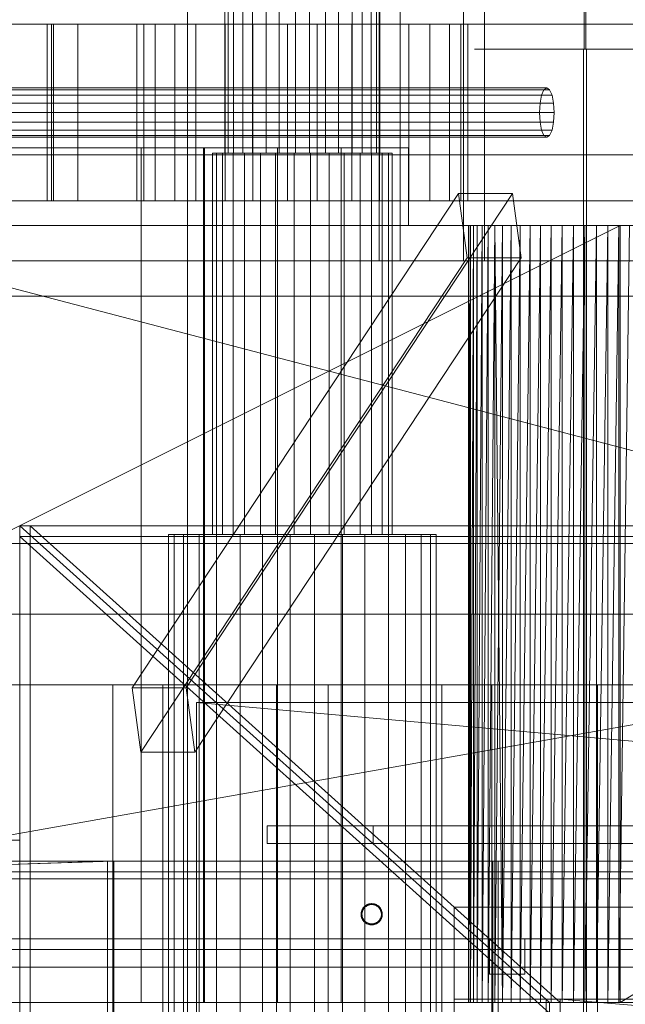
# Model space of a CAD drawing. Header units: millimetres. Extents: x -2233 to 65662, y -50530 to 6847.
# Tile 481 of 656: x 24500 to 24671, y -17791 to -17512. Entities that reach past the tile are written whole.
import ezdxf

# ---------------------------------------------------------------- set-up
doc = ezdxf.new("R2010")
doc.units = ezdxf.units.MM
for name, color, linetype, lineweight in [('COTAS_P', 1, 'Continuous', 0), ('superior_briquetadora', 7, 'Continuous', 0), ('superior_C02', 7, 'Continuous', 0), ('superior_C02-briq', 7, 'Continuous', 0), ('superior_C05', 7, 'Continuous', 0)]:
    doc.layers.add(name, color=color, linetype=linetype, lineweight=lineweight)
doc.dimstyles.new('R19_100', dxfattribs={"dimtxt": 250, "dimasz": 150, "dimexe": 150, "dimexo": 80, "dimgap": 100, "dimtad": 1, "dimtih": 1, "dimtoh": 1, "dimdsep": 46, "dimcen": 0.09, "dimadec": 0, "dimazin": 0, "dimtfac": 1, "dimtdec": 4, "dimtofl": 0, "dimtmove": 0, "dimatfit": 3, "dimfxl": 1, "dimtolj": 1, "dimtzin": 0, "dimarcsym": 0})

# ---------------------------------------------------------------- blocks, each defined once
blk = doc.blocks.new('DIM_R32_27')
at = {"layer": 'COTAS_P'}
for p, q in [((24250.07, -17080), (24400.07, -17035)), ((26750.07, -17080), (26600.07, -17035)), ((24250.07, -17980), (24250.07, -17080)), ((24250.07, -17080), (26750.07, -17080)), ((24250.07, -17080), (24400.07, -17125)), ((26750.07, -17080), (26600.07, -17125)), ((26750.07, -17980), (26750.07, -17080))]:
    blk.add_line(p, q, dxfattribs=at)
blk.add_text('2500 P', height=250, dxfattribs=at).set_placement((25500.07, -16980))

msp = doc.modelspace()

# ---------------------------------------------------------------- linework, layer by layer
at = {"layer": 'superior_briquetadora'}
for p, q in [((24547.567, -17250), (24547.567, -17800)), ((24659.839, -17280), (24659.839, -17520)), ((24660.296, -17280), (24660.296, -17520)), ((24634.795, -17520), (24628.781, -17520)), ((24628.781, -17520), (24628.964, -17520)), ((24628.964, -17520), (24635.307, -17520)), ((24645.815, -17520), (24634.795, -17520)), ((24635.307, -17520), (24646.554, -17520)), ((24646.01, -17520), (24642.664, -17520)), ((24642.664, -17520), (24642.766, -17520)), ((24642.766, -17520), (24646.294, -17520)), ((24659.657, -17520), (24645.815, -17520)), ((24652.14, -17520), (24646.01, -17520)), ((24646.294, -17520), (24652.55, -17520)), ((24646.554, -17520), (24660.478, -17520)), ((24659.839, -17520), (24652.14, -17520)), ((24652.55, -17520), (24660.296, -17520)), ((24673.581, -17520), (24659.657, -17520)), ((24659.657, -17520), (24659.657, -17800)), ((24667.584, -17520), (24659.839, -17520)), ((24660.296, -17520), (24667.995, -17520)), ((24660.478, -17520), (24674.32, -17520)), ((24660.478, -17520), (24660.478, -17800)), ((24673.841, -17520), (24667.584, -17520)), ((24667.995, -17520), (24674.125, -17520)), ((24488.358, -17548), (24506.804, -17548)), ((24511.536, -17548), (24495.533, -17548)), ((24506.804, -17548), (24524.423, -17548)), ((24525.446, -17548), (24511.536, -17548)), ((24524.423, -17548), (24540.958, -17548)), ((24536.79, -17548), (24525.446, -17548)), ((24534.406, -17790), (24534.406, -17548)), ((24535.297, -17548), (24534.406, -17548)), ((24537.794, -17548), (24535.297, -17548)), ((24545.18, -17548), (24536.79, -17548)), ((24541.403, -17548), (24537.794, -17548)), ((24540.958, -17548), (24556.167, -17548)), ((24545.408, -17548), (24541.403, -17548)), ((24550.331, -17548), (24545.18, -17548)), ((24549.017, -17548), (24545.408, -17548)), ((24551.514, -17548), (24549.017, -17548)), ((24552.067, -17548), (24550.331, -17548)), ((24552.406, -17548), (24551.514, -17548)), ((24552.067, -17548), (24552.067, -17790)), ((24552.406, -17790), (24552.406, -17548)), ((24556.167, -17548), (24569.829, -17548)), ((24569.829, -17548), (24581.745, -17548)), ((24573.067, -17790), (24573.067, -17548)), ((24573.959, -17548), (24573.067, -17548)), ((24576.456, -17548), (24573.959, -17548)), ((24580.065, -17548), (24576.456, -17548)), ((24584.07, -17548), (24580.065, -17548)), ((24581.745, -17548), (24591.74, -17548)), ((24587.679, -17548), (24584.07, -17548)), ((24590.176, -17548), (24587.679, -17548)), ((24591.067, -17548), (24590.176, -17548)), ((24591.067, -17790), (24591.067, -17548)), ((24591.74, -17548), (24599.67, -17548)), ((24599.67, -17548), (24605.418, -17548)), ((24605.418, -17548), (24608.901, -17548)), ((24608.901, -17548), (24610.067, -17548)), ((24610.067, -17548), (24610.067, -17570)), ((23750.067, -17570), (25950.067, -17570)), ((23870.067, -17570), (25830.067, -17570)), ((24670.067, -17570), (24230.067, -17570)), ((25470.067, -17570), (24230.067, -17790)), ((25470.067, -17570), (24230.067, -17570)), ((24230.067, -17790), (24670.067, -17570)), ((25470.067, -17570), (24243.401, -17570)), ((25746.067, -17570), (24243.401, -17570)), ((24350.067, -17570), (24670.067, -17570)), ((24350.067, -17570), (24634.558, -17570)), ((24350.067, -17570), (24632.629, -17570)), ((24350.067, -17570), (24630.964, -17570)), ((24350.067, -17570), (24629.579, -17570)), ((24628.488, -17570), (24350.067, -17570)), ((24430.067, -17570), (24628.488, -17570)), ((24430.067, -17570), (24627.702, -17570)), ((24430.067, -17570), (24627.226, -17570)), ((24430.067, -17570), (24627.067, -17570)), ((24430.067, -17570), (24629.579, -17570)), ((24430.067, -17570), (24630.964, -17570)), ((24430.067, -17570), (24632.629, -17570)), ((24430.067, -17570), (24634.558, -17570)), ((24430.067, -17570), (24636.733, -17570)), ((24430.067, -17570), (24639.133, -17570)), ((24430.067, -17570), (24641.734, -17570)), ((24430.067, -17570), (24644.511, -17570)), ((24430.067, -17570), (24647.439, -17570)), ((24430.067, -17570), (24650.488, -17570)), ((24430.067, -17570), (24653.63, -17570)), ((24430.067, -17570), (24656.833, -17570)), ((24430.067, -17570), (24660.067, -17570)), ((24430.067, -17570), (24663.302, -17570)), ((24430.067, -17570), (25270.067, -17570)), ((24430.067, -17570), (25270.067, -17790)), ((24488.358, -17570), (24506.804, -17570)), ((24506.804, -17570), (24524.423, -17570)), ((24524.423, -17570), (24540.958, -17570)), ((24540.958, -17570), (24556.167, -17570)), ((24556.167, -17570), (24569.829, -17570)), ((24569.829, -17570), (24581.745, -17570)), ((24581.745, -17570), (24591.74, -17570)), ((24591.74, -17570), (24599.67, -17570)), ((24599.67, -17570), (24605.418, -17570)), ((24605.418, -17570), (24608.901, -17570)), ((24608.901, -17570), (24610.067, -17570)), ((24627.226, -17570), (24627.067, -17790)), ((24627.067, -17570), (24627.067, -17790)), ((24627.226, -17570), (24627.067, -17570)), ((24627.226, -17570), (24627.226, -17790)), ((24627.702, -17790), (24627.226, -17570)), ((24627.702, -17570), (24627.226, -17570)), ((24627.226, -17790), (24627.702, -17570)), ((24628.488, -17570), (24627.702, -17790)), ((24627.702, -17570), (24627.702, -17790)), ((24628.488, -17570), (24627.702, -17570)), ((24629.579, -17570), (24628.488, -17790)), ((24628.488, -17790), (24628.488, -17570)), ((24629.579, -17570), (24628.488, -17570)), ((24630.964, -17570), (24629.579, -17790)), ((24629.579, -17790), (24629.579, -17570)), ((24630.964, -17570), (24629.579, -17570)), ((24632.629, -17570), (24630.964, -17790)), ((24630.964, -17790), (24630.964, -17570)), ((24632.629, -17570), (24630.964, -17570)), ((24634.558, -17570), (24632.629, -17790)), ((24632.629, -17790), (24632.629, -17570)), ((24634.558, -17570), (24632.629, -17570)), ((24634.558, -17570), (24634.558, -17790)), ((24636.733, -17790), (24634.558, -17570)), ((24636.733, -17570), (24634.558, -17570)), ((24670.067, -17570), (24634.558, -17570)), ((24634.558, -17790), (24636.733, -17570)), ((24639.133, -17570), (24636.733, -17790)), ((24636.733, -17570), (24636.733, -17790)), ((24639.133, -17570), (24636.733, -17570)), ((24670.067, -17570), (24636.733, -17570)), ((24641.734, -17570), (24639.133, -17790)), ((24639.133, -17790), (24639.133, -17570)), ((24641.734, -17570), (24639.133, -17570)), ((24639.133, -17570), (24670.067, -17570)), ((24644.511, -17570), (24641.734, -17790)), ((24641.734, -17790), (24641.734, -17570)), ((24644.511, -17570), (24641.734, -17570)), ((24641.734, -17570), (24670.067, -17570)), ((24647.439, -17570), (24644.511, -17790)), ((24644.511, -17790), (24644.511, -17570)), ((24647.439, -17570), (24644.511, -17570)), ((24644.511, -17570), (24670.067, -17570)), ((24650.488, -17570), (24647.439, -17790)), ((24647.439, -17570), (24647.439, -17790)), ((24650.488, -17570), (24647.439, -17570)), ((24647.439, -17570), (24670.067, -17570)), ((24653.63, -17570), (24650.488, -17790)), ((24650.488, -17570), (24650.488, -17790)), ((24653.63, -17570), (24650.488, -17570)), ((24650.488, -17570), (24670.067, -17570)), ((24656.833, -17570), (24653.63, -17790)), ((24653.63, -17570), (24653.63, -17790)), ((24656.833, -17570), (24653.63, -17570)), ((24653.63, -17570), (24670.067, -17570)), ((24660.067, -17570), (24656.833, -17790)), ((24656.833, -17570), (24656.833, -17790)), ((24660.067, -17570), (24656.833, -17570)), ((24656.833, -17570), (24670.067, -17570)), ((24663.302, -17570), (24660.067, -17790)), ((24660.067, -17570), (24660.067, -17790)), ((24663.302, -17570), (24660.067, -17570)), ((24660.067, -17570), (24670.067, -17570)), ((24666.505, -17570), (24663.302, -17790)), ((24663.302, -17570), (24663.302, -17790)), ((24666.505, -17570), (24663.302, -17570)), ((24663.302, -17570), (24670.067, -17570)), ((25270.067, -17570), (24663.302, -17570)), ((24669.647, -17570), (24666.505, -17790)), ((24666.505, -17570), (24666.505, -17790)), ((24669.647, -17570), (24666.505, -17570)), ((24666.505, -17570), (24670.067, -17570)), ((24666.505, -17570), (25033.63, -17570)), ((25270.067, -17570), (24666.505, -17570)), ((25036.833, -17570), (24666.505, -17570)), ((24672.696, -17570), (24669.647, -17790)), ((24669.647, -17570), (24669.647, -17790)), ((24672.696, -17570), (24669.647, -17570)), ((24669.647, -17570), (24670.067, -17570)), ((24669.647, -17570), (25030.488, -17570)), ((24669.647, -17570), (25033.63, -17570)), ((24670.067, -17570), (24670.067, -17790)), ((24672.696, -17570), (24670.067, -17570)), ((24675.624, -17570), (24670.067, -17570)), ((24678.401, -17570), (24670.067, -17570)), ((24681.002, -17570), (24670.067, -17570)), ((24683.402, -17570), (24670.067, -17570)), ((24685.577, -17570), (24670.067, -17570)), ((24687.506, -17570), (24670.067, -17570)), ((25030.067, -17570), (24670.067, -17570)), ((24670.067, -17790), (25030.067, -17570)), ((23900.067, -17580), (25800.067, -17580)), ((23900.067, -17590), (25800.067, -17590)), ((24650.067, -17790), (24500.067, -17655)), ((24500.067, -17655), (25200.067, -17655)), ((24500.067, -17655), (24500.067, -17658)), ((24500.067, -18305), (24500.067, -17655)), ((24500.067, -17655), (24503.067, -17655)), ((24503.067, -18305), (24503.067, -17655)), ((24503.067, -17655), (24653.067, -17790)), ((24650.067, -17793), (24500.067, -17658)), ((24500.067, -17658), (25200.067, -17658)), ((23900.067, -17660), (25800.067, -17660)), ((25950.067, -17680), (23750.067, -17680)), ((24150.067, -17680), (25950.067, -17680)), ((24150.067, -17680), (25800.067, -17680)), ((24570.067, -17745), (24570.067, -17740)), ((24570.067, -17740), (25130.067, -17740)), ((24570.067, -17740), (24600.067, -17740)), ((24600.067, -17740), (24600.067, -17745)), ((25130.067, -17745), (24570.067, -17745)), ((24600.067, -17745), (24570.067, -17745)), ((24623.067, -17789), (24623.067, -17763)), ((24623.067, -17763), (25077.067, -17763)), ((24633.067, -17782), (24633.067, -17772)), ((24633.067, -17772), (24643.067, -17772)), ((24643.067, -17772), (24643.067, -17782)), ((24643.067, -17782), (24633.067, -17782)), ((25830.067, -17790), (23870.067, -17790)), ((23954.067, -17790), (25456.734, -17790)), ((24230.067, -17790), (24670.067, -17790)), ((24230.067, -17790), (25470.067, -17790)), ((24230.067, -17790), (25456.734, -17790)), ((24350.067, -17790), (24629.579, -17790)), ((24628.488, -17790), (24350.067, -17790)), ((24350.067, -17790), (24670.067, -17790)), ((24634.558, -17790), (24350.067, -17790)), ((24632.629, -17790), (24350.067, -17790)), ((24630.964, -17790), (24350.067, -17790)), ((24430.067, -17790), (24628.488, -17790)), ((24627.702, -17790), (24430.067, -17790)), ((24627.226, -17790), (24430.067, -17790)), ((24627.067, -17790), (24430.067, -17790)), ((24629.579, -17790), (24430.067, -17790)), ((24630.964, -17790), (24430.067, -17790)), ((24632.629, -17790), (24430.067, -17790)), ((24634.558, -17790), (24430.067, -17790)), ((24636.733, -17790), (24430.067, -17790)), ((24639.133, -17790), (24430.067, -17790)), ((24641.734, -17790), (24430.067, -17790)), ((24644.511, -17790), (24430.067, -17790)), ((24647.439, -17790), (24430.067, -17790)), ((24650.488, -17790), (24430.067, -17790)), ((24653.63, -17790), (24430.067, -17790)), ((24656.833, -17790), (24430.067, -17790)), ((24660.067, -17790), (24430.067, -17790)), ((24663.302, -17790), (24430.067, -17790)), ((24430.067, -17790), (25036.833, -17790)), ((25270.067, -17790), (24430.067, -17790)), ((24430.067, -17790), (25033.63, -17790)), ((24511.536, -17790), (24495.533, -17790)), ((24525.446, -17790), (24511.536, -17790)), ((24536.79, -17790), (24525.446, -17790)), ((24535.297, -17790), (24534.406, -17790)), ((24537.794, -17790), (24535.297, -17790)), ((24545.18, -17790), (24536.79, -17790)), ((24541.403, -17790), (24537.794, -17790)), ((24545.408, -17790), (24541.403, -17790)), ((24550.331, -17790), (24545.18, -17790)), ((24549.017, -17790), (24545.408, -17790)), ((24551.514, -17790), (24549.017, -17790)), ((24552.067, -17790), (24550.331, -17790)), ((24552.406, -17790), (24551.514, -17790)), ((24573.959, -17790), (24573.067, -17790)), ((24576.456, -17790), (24573.959, -17790)), ((24580.065, -17790), (24576.456, -17790)), ((24584.07, -17790), (24580.065, -17790)), ((24587.679, -17790), (24584.07, -17790)), ((24590.176, -17790), (24587.679, -17790)), ((24591.067, -17790), (24590.176, -17790)), ((25077.067, -17789), (24623.067, -17789)), ((24623.067, -18171), (24623.067, -17789)), ((24623.067, -17789), (24649.067, -17789)), ((24627.067, -17790), (24627.226, -17790)), ((24627.226, -17790), (24627.702, -17790)), ((24627.702, -17790), (24628.488, -17790)), ((24628.488, -17790), (24629.579, -17790)), ((24629.579, -17790), (24630.964, -17790)), ((24630.964, -17790), (24632.629, -17790)), ((24632.629, -17790), (24634.558, -17790)), ((24634.558, -17790), (24636.733, -17790)), ((24634.558, -17790), (24670.067, -17790)), ((24636.733, -17790), (24639.133, -17790)), ((24636.733, -17790), (24670.067, -17790)), ((24639.133, -17790), (24641.734, -17790)), ((24639.133, -17790), (24670.067, -17790)), ((24641.734, -17790), (24644.511, -17790)), ((24641.734, -17790), (24670.067, -17790)), ((24644.511, -17790), (24647.439, -17790)), ((24644.511, -17790), (24670.067, -17790)), ((24647.439, -17790), (24650.488, -17790)), ((24647.439, -17790), (24670.067, -17790)), ((24649.067, -17789), (24649.067, -18171)), ((25050.067, -17790), (24650.067, -17790)), ((24650.067, -17790), (24650.067, -17793)), ((24650.067, -17790), (24650.067, -18170)), ((24650.067, -17790), (24653.067, -17790)), ((24650.488, -17790), (24653.63, -17790)), ((24650.488, -17790), (24670.067, -17790)), ((25047.067, -17789), (24653.067, -17789)), ((24653.067, -17789), (24735.067, -17796)), ((24653.067, -17793), (24653.067, -17789)), ((24653.067, -17790), (24653.067, -18170)), ((24653.63, -17790), (24656.833, -17790)), ((24653.63, -17790), (24670.067, -17790)), ((24656.833, -17790), (24660.067, -17790)), ((24656.833, -17790), (24670.067, -17790)), ((24660.067, -17790), (24663.302, -17790)), ((24660.067, -17790), (24670.067, -17790)), ((24663.302, -17790), (24666.505, -17790)), ((24663.302, -17790), (24670.067, -17790)), ((24663.302, -17790), (25033.63, -17790)), ((24666.505, -17790), (24669.647, -17790)), ((24666.505, -17790), (24670.067, -17790)), ((25030.488, -17790), (24666.505, -17790)), ((25033.63, -17790), (24666.505, -17790)), ((24669.647, -17790), (24672.696, -17790)), ((24669.647, -17790), (24670.067, -17790)), ((25027.439, -17790), (24669.647, -17790)), ((25030.488, -17790), (24669.647, -17790)), ((24670.067, -17790), (25030.067, -17790)), ((24683.402, -17790), (24670.067, -17790)), ((24670.067, -17790), (24685.577, -17790)), ((24681.002, -17790), (24670.067, -17790)), ((24670.067, -17790), (24687.506, -17790)), ((24678.401, -17790), (24670.067, -17790)), ((24675.624, -17790), (24670.067, -17790)), ((24672.696, -17790), (24670.067, -17790))]:
    msp.add_line(p, q, dxfattribs=at)
at = {"layer": 'superior_C02'}
for p, q in [((24601.837, -17177), (24601.837, -17580)), ((24607.798, -17580), (24607.798, -17177)), ((24625.701, -17580), (24625.701, -17177)), ((24631.662, -17177), (24631.662, -17580)), ((24558.157, -17449.5), (24558.157, -17549.5)), ((24559.067, -17449.5), (24559.067, -17549.5)), ((24560.582, -17449.5), (24560.582, -17549.5)), ((24563.175, -17449.5), (24563.175, -17549.5)), ((24565.973, -17449.5), (24565.973, -17549.5)), ((24569.855, -17449.5), (24569.855, -17549.5)), ((24573.51, -17449.5), (24573.51, -17549.5)), ((24578.089, -17449.5), (24578.089, -17549.5)), ((24582.046, -17449.5), (24582.046, -17549.5)), ((24586.625, -17449.5), (24586.625, -17549.5)), ((24590.28, -17449.5), (24590.28, -17549.5)), ((24594.162, -17449.5), (24594.162, -17549.5)), ((24596.96, -17449.5), (24596.96, -17549.5)), ((24599.553, -17449.5), (24599.553, -17549.5)), ((24601.068, -17549.5), (24601.068, -17449.5)), ((24601.978, -17449.5), (24601.978, -17549.5)), ((24685.954, -17513), (24447.317, -17513)), ((24451.788, -17513), (24690.425, -17513)), ((24679.687, -17513), (24507.868, -17513)), ((24507.868, -17513), (24507.868, -17563)), ((24509.657, -17513), (24507.868, -17513)), ((24680.88, -17513), (24509.061, -17513)), ((24509.061, -17513), (24509.061, -17563)), ((24516.512, -17513), (24509.061, -17513)), ((24509.657, -17563), (24509.657, -17513)), ((24509.657, -17513), (24681.476, -17513)), ((24516.512, -17563), (24516.512, -17513)), ((24516.512, -17513), (24688.331, -17513)), ((24535.204, -17513), (24533.258, -17513)), ((24533.258, -17513), (24538.439, -17513)), ((24533.258, -17513), (24533.258, -17563)), ((24543.979, -17513), (24535.204, -17513)), ((24535.204, -17513), (24535.204, -17563)), ((24538.439, -17513), (24549.957, -17513)), ((24538.439, -17513), (24538.439, -17563)), ((24558.249, -17513), (24543.979, -17513)), ((24543.979, -17513), (24543.979, -17563)), ((24549.957, -17513), (24566.059, -17513)), ((24549.957, -17513), (24549.957, -17563)), ((24575.841, -17513), (24558.249, -17513)), ((24558.249, -17513), (24558.249, -17563)), ((24566.059, -17513), (24584.294, -17513)), ((24566.059, -17513), (24566.059, -17563)), ((24594.076, -17513), (24575.841, -17513)), ((24575.841, -17513), (24575.841, -17563)), ((24584.294, -17513), (24601.886, -17513)), ((24584.294, -17513), (24584.294, -17563)), ((24610.178, -17513), (24594.076, -17513)), ((24594.076, -17513), (24594.076, -17563)), ((24601.886, -17513), (24616.155, -17513)), ((24601.886, -17513), (24601.886, -17563)), ((24621.696, -17513), (24610.178, -17513)), ((24610.178, -17513), (24610.178, -17563)), ((24616.155, -17513), (24624.931, -17513)), ((24616.155, -17513), (24616.155, -17563)), ((24626.877, -17513), (24621.696, -17513)), ((24621.696, -17513), (24621.696, -17563)), ((24624.931, -17513), (24626.877, -17513)), ((24624.931, -17563), (24624.931, -17513)), ((24626.877, -17513), (24626.877, -17563)), ((24649.263, -17531), (24429.716, -17531)), ((24649.263, -17531), (24648.464, -17531.533)), ((24650.061, -17531.533), (24649.263, -17531)), ((24428.241, -17533.05), (24647.787, -17533.05)), ((24428.918, -17531.533), (24648.464, -17531.533)), ((24430.515, -17531.533), (24650.061, -17531.533)), ((24431.191, -17533.05), (24650.738, -17533.05)), ((24647.787, -17533.05), (24647.335, -17535.321)), ((24648.464, -17531.533), (24647.787, -17533.05)), ((24650.738, -17533.05), (24650.061, -17531.533)), ((24651.19, -17535.321), (24650.738, -17533.05)), ((24427.789, -17535.321), (24647.335, -17535.321)), ((24431.644, -17535.321), (24651.19, -17535.321)), ((24647.335, -17535.321), (24647.176, -17538)), ((24651.349, -17538), (24651.19, -17535.321)), ((24427.63, -17538), (24647.176, -17538)), ((24431.802, -17538), (24651.349, -17538)), ((24647.176, -17538), (24647.335, -17540.679)), ((24651.19, -17540.679), (24651.349, -17538)), ((24427.789, -17540.679), (24647.335, -17540.679)), ((24431.644, -17540.679), (24651.19, -17540.679)), ((24647.335, -17540.679), (24647.787, -17542.95)), ((24650.738, -17542.95), (24651.19, -17540.679)), ((24428.241, -17542.95), (24647.787, -17542.95)), ((24428.918, -17544.467), (24648.464, -17544.467)), ((24430.515, -17544.467), (24650.061, -17544.467)), ((24431.191, -17542.95), (24650.738, -17542.95)), ((24647.787, -17542.95), (24648.464, -17544.467)), ((24648.464, -17544.467), (24649.263, -17545)), ((24649.263, -17545), (24650.061, -17544.467)), ((24650.061, -17544.467), (24650.738, -17542.95)), ((24429.716, -17545), (24649.263, -17545)), ((24756.357, -17550), (24245.673, -17550)), ((24257.595, -17550), (24768.279, -17550)), ((24811.497, -17550), (24300.813, -17550)), ((24315.715, -17550), (24826.399, -17550)), ((24555.726, -17549.5), (24554.671, -17549.5)), ((24554.671, -17549.5), (24557.482, -17549.5)), ((24554.671, -17549.5), (24554.671, -17657.5)), ((24560.488, -17549.5), (24555.726, -17549.5)), ((24555.726, -17549.5), (24555.726, -17657.5)), ((24557.482, -17549.5), (24563.731, -17549.5)), ((24557.482, -17549.5), (24557.482, -17657.5)), ((24560.582, -17549.5), (24558.157, -17549.5)), ((24558.157, -17549.5), (24559.067, -17549.5)), ((24559.067, -17549.5), (24563.175, -17549.5)), ((24568.23, -17549.5), (24560.488, -17549.5)), ((24560.488, -17549.5), (24560.488, -17657.5)), ((24565.973, -17549.5), (24560.582, -17549.5)), ((24563.175, -17549.5), (24569.855, -17549.5)), ((24563.731, -17549.5), (24572.467, -17549.5)), ((24563.731, -17549.5), (24563.731, -17657.5)), ((24573.51, -17549.5), (24565.973, -17549.5)), ((24577.774, -17549.5), (24568.23, -17549.5)), ((24568.23, -17549.5), (24568.23, -17657.5)), ((24569.855, -17549.5), (24578.089, -17549.5)), ((24572.467, -17549.5), (24582.361, -17549.5)), ((24572.467, -17549.5), (24572.467, -17657.5)), ((24582.046, -17549.5), (24573.51, -17549.5)), ((24587.668, -17549.5), (24577.774, -17549.5)), ((24577.774, -17549.5), (24577.774, -17657.5)), ((24578.089, -17549.5), (24586.625, -17549.5)), ((24590.28, -17549.5), (24582.046, -17549.5)), ((24582.361, -17549.5), (24591.905, -17549.5)), ((24582.361, -17549.5), (24582.361, -17657.5)), ((24586.625, -17549.5), (24594.162, -17549.5)), ((24596.404, -17549.5), (24587.668, -17549.5)), ((24587.668, -17549.5), (24587.668, -17657.5)), ((24596.96, -17549.5), (24590.28, -17549.5)), ((24591.905, -17549.5), (24599.647, -17549.5)), ((24591.905, -17549.5), (24591.905, -17657.5)), ((24594.162, -17549.5), (24599.553, -17549.5)), ((24602.653, -17549.5), (24596.404, -17549.5)), ((24596.404, -17549.5), (24596.404, -17657.5)), ((24601.068, -17549.5), (24596.96, -17549.5)), ((24599.553, -17549.5), (24601.978, -17549.5)), ((24599.647, -17549.5), (24604.409, -17549.5)), ((24599.647, -17549.5), (24599.647, -17657.5)), ((24601.978, -17549.5), (24601.068, -17549.5)), ((24605.464, -17549.5), (24602.653, -17549.5)), ((24602.653, -17549.5), (24602.653, -17657.5)), ((24604.409, -17549.5), (24605.464, -17549.5)), ((24604.409, -17657.5), (24604.409, -17549.5)), ((24605.464, -17549.5), (24605.464, -17657.5)), ((24624.297, -17560.886), (24531.901, -17700.886)), ((24547.174, -17700.886), (24639.57, -17560.886)), ((24626.75, -17579.114), (24624.297, -17560.886)), ((24624.297, -17560.886), (24639.57, -17560.886)), ((24639.57, -17560.886), (24642.023, -17579.114)), ((24447.317, -17563), (24685.954, -17563)), ((24690.425, -17563), (24451.788, -17563)), ((24507.868, -17563), (24679.687, -17563)), ((24507.868, -17563), (24509.657, -17563)), ((24509.061, -17563), (24680.88, -17563)), ((24509.061, -17563), (24516.512, -17563)), ((24681.476, -17563), (24509.657, -17563)), ((24688.331, -17563), (24516.512, -17563)), ((24538.439, -17563), (24533.258, -17563)), ((24533.258, -17563), (24535.204, -17563)), ((24535.204, -17563), (24543.979, -17563)), ((24549.957, -17563), (24538.439, -17563)), ((24543.979, -17563), (24558.249, -17563)), ((24566.059, -17563), (24549.957, -17563)), ((24558.249, -17563), (24575.841, -17563)), ((24584.294, -17563), (24566.059, -17563)), ((24575.841, -17563), (24594.076, -17563)), ((24601.886, -17563), (24584.294, -17563)), ((24594.076, -17563), (24610.178, -17563)), ((24616.155, -17563), (24601.886, -17563)), ((24610.178, -17563), (24621.696, -17563)), ((24624.931, -17563), (24616.155, -17563)), ((24621.696, -17563), (24626.877, -17563)), ((24626.877, -17563), (24624.931, -17563)), ((24626.75, -17579.114), (24534.354, -17719.114)), ((24642.023, -17579.114), (24549.627, -17719.114)), ((24601.837, -17580), (24625.701, -17580)), ((24601.837, -17580), (24607.798, -17580)), ((24631.662, -17580), (24607.798, -17580)), ((24631.662, -17580), (24625.701, -17580)), ((24642.023, -17579.114), (24626.75, -17579.114)), ((24245.673, -17590), (24756.357, -17590)), ((24257.595, -17590), (24768.279, -17590)), ((24300.813, -17590), (24811.497, -17590)), ((24315.715, -17590), (24826.399, -17590)), ((24543.795, -17657.5), (24542.221, -17657.5)), ((24542.221, -17657.5), (24546.41, -17657.5)), ((24542.221, -17657.5), (24542.221, -18342.5)), ((24550.89, -17657.5), (24543.795, -17657.5)), ((24543.795, -17657.5), (24543.795, -18342.5)), ((24546.41, -17657.5), (24555.723, -17657.5)), ((24546.41, -17657.5), (24546.41, -18342.5)), ((24562.427, -17657.5), (24550.89, -17657.5)), ((24550.89, -17657.5), (24550.89, -18342.5)), ((24557.482, -17657.5), (24554.671, -17657.5)), ((24554.671, -17657.5), (24555.726, -17657.5)), ((24555.723, -17657.5), (24568.742, -17657.5)), ((24555.723, -17657.5), (24555.723, -18342.5)), ((24555.726, -17657.5), (24560.488, -17657.5)), ((24563.731, -17657.5), (24557.482, -17657.5)), ((24560.488, -17657.5), (24568.23, -17657.5)), ((24576.65, -17657.5), (24562.427, -17657.5)), ((24562.427, -17657.5), (24562.427, -18342.5)), ((24572.467, -17657.5), (24563.731, -17657.5)), ((24568.23, -17657.5), (24577.774, -17657.5)), ((24568.742, -17657.5), (24583.485, -17657.5)), ((24568.742, -17657.5), (24568.742, -18342.5)), ((24582.361, -17657.5), (24572.467, -17657.5)), ((24591.393, -17657.5), (24576.65, -17657.5)), ((24576.65, -17657.5), (24576.65, -18342.5)), ((24577.774, -17657.5), (24587.668, -17657.5)), ((24591.905, -17657.5), (24582.361, -17657.5)), ((24583.485, -17657.5), (24597.708, -17657.5)), ((24583.485, -17657.5), (24583.485, -18342.5)), ((24587.668, -17657.5), (24596.404, -17657.5)), ((24604.412, -17657.5), (24591.393, -17657.5)), ((24591.393, -17657.5), (24591.393, -18342.5)), ((24599.647, -17657.5), (24591.905, -17657.5)), ((24596.404, -17657.5), (24602.653, -17657.5)), ((24597.708, -17657.5), (24609.245, -17657.5)), ((24597.708, -17657.5), (24597.708, -18342.5)), ((24604.409, -17657.5), (24599.647, -17657.5)), ((24602.653, -17657.5), (24605.464, -17657.5)), ((24605.464, -17657.5), (24604.409, -17657.5)), ((24613.725, -17657.5), (24604.412, -17657.5)), ((24604.412, -17657.5), (24604.412, -18342.5)), ((24609.245, -17657.5), (24616.34, -17657.5)), ((24609.245, -17657.5), (24609.245, -18342.5)), ((24617.914, -17657.5), (24613.725, -17657.5)), ((24613.725, -17657.5), (24613.725, -18342.5)), ((24616.34, -17657.5), (24617.914, -17657.5)), ((24616.34, -18342.5), (24616.34, -17657.5)), ((24617.914, -17657.5), (24617.914, -18342.5)), ((24868.001, -17700), (24333.453, -17700)), ((24340.905, -17700), (24875.452, -17700)), ((24483.776, -17700), (24526.418, -17700)), ((24540.62, -17700), (24496.509, -17700)), ((24526.418, -17700), (24572.716, -17700)), ((24526.418, -17700), (24526.418, -18300)), ((24547.174, -17700.886), (24531.901, -17700.886)), ((24531.901, -17700.886), (24534.354, -17719.114)), ((24587.419, -17700), (24540.62, -17700)), ((24540.62, -17700), (24540.62, -18300)), ((24549.627, -17719.114), (24547.174, -17700.886)), ((24572.716, -17700), (24619.515, -17700)), ((24572.716, -17700), (24572.716, -18300)), ((24633.717, -17700), (24587.419, -17700)), ((24587.419, -17700), (24587.419, -18300)), ((24619.515, -17700), (24663.626, -17700)), ((24619.515, -17700), (24619.515, -18300)), ((24676.359, -17700), (24633.717, -17700)), ((24633.717, -17700), (24633.717, -18300)), ((24663.626, -17700), (24702.042, -17700)), ((24663.626, -17700), (24663.626, -18300)), ((24534.354, -17719.114), (24549.627, -17719.114)), ((15575.415, -17750), (24634.01, -17750)), ((24635.508, -17750), (15576.913, -17750)), ((23830.921, -17771.702), (24524.933, -17750)), ((24526.711, -17750), (23832.7, -17771.702)), ((24524.933, -17750), (24524.933, -17870)), ((24524.933, -17750), (24526.711, -17750)), ((24526.711, -17870), (24526.711, -17750)), ((24634.01, -17750), (24634.01, -18250)), ((24635.508, -17750), (24634.01, -17750)), ((24635.508, -18250), (24635.508, -17750))]:
    msp.add_line(p, q, dxfattribs=at)
at = {"layer": 'superior_C02-briq'}
for p, q in [((24775.067, -17725), (24550.067, -17705)), ((24550.067, -17705), (25150.067, -17705)), ((24550.067, -18255), (24550.067, -17705))]:
    msp.add_line(p, q, dxfattribs=at)
at = {"layer": 'superior_C05'}
for p, q in [((24460.067, -17744), (24500.067, -17744)), ((24500.067, -17750), (24500.067, -17744)), ((24310.067, -17750), (26690.067, -17750)), ((24460.067, -17750), (24500.067, -17750)), ((24310.067, -17753), (26690.067, -17753)), ((24300.067, -17755), (26700.067, -17755)), ((24300.067, -17755), (24899.317, -17755)), ((24310.067, -17755), (26690.067, -17755)), ((24598.192, -17762.402), (24598.065, -17762.48)), ((24598.324, -17762.33), (24598.192, -17762.402)), ((24598.459, -17762.265), (24598.324, -17762.33)), ((24598.596, -17762.207), (24598.459, -17762.265)), ((24598.737, -17762.156), (24598.596, -17762.207)), ((24598.817, -17762.393), (24598.688, -17762.44)), ((24598.88, -17762.112), (24598.737, -17762.156)), ((24598.948, -17762.353), (24598.817, -17762.393)), ((24599.025, -17762.075), (24598.88, -17762.112)), ((24599.081, -17762.319), (24598.948, -17762.353)), ((24599.172, -17762.046), (24599.025, -17762.075)), ((24599.215, -17762.292), (24599.081, -17762.319)), ((24599.319, -17762.023), (24599.172, -17762.046)), ((24599.351, -17762.271), (24599.215, -17762.292)), ((24599.468, -17762.008), (24599.319, -17762.023)), ((24599.487, -17762.258), (24599.351, -17762.271)), ((24599.618, -17762.001), (24599.468, -17762.008)), ((24599.624, -17762.251), (24599.487, -17762.258)), ((24599.767, -17762.001), (24599.618, -17762.001)), ((24599.761, -17762.251), (24599.624, -17762.251)), ((24599.898, -17762.258), (24599.761, -17762.251)), ((24599.917, -17762.008), (24599.767, -17762.001)), ((24600.034, -17762.271), (24599.898, -17762.258)), ((24600.066, -17762.023), (24599.917, -17762.008)), ((24600.17, -17762.292), (24600.034, -17762.271)), ((24600.213, -17762.046), (24600.066, -17762.023)), ((24600.304, -17762.319), (24600.17, -17762.292)), ((24600.36, -17762.075), (24600.213, -17762.046)), ((24600.437, -17762.353), (24600.304, -17762.319)), ((24600.505, -17762.112), (24600.36, -17762.075)), ((24600.568, -17762.393), (24600.437, -17762.353)), ((24600.648, -17762.156), (24600.505, -17762.112)), ((24600.697, -17762.44), (24600.568, -17762.393)), ((24600.789, -17762.207), (24600.648, -17762.156)), ((24600.926, -17762.265), (24600.789, -17762.207)), ((24601.061, -17762.33), (24600.926, -17762.265)), ((24601.192, -17762.402), (24601.061, -17762.33)), ((24601.32, -17762.48), (24601.192, -17762.402)), ((24596.696, -17764.85), (24596.692, -17765)), ((24596.692, -17765), (24596.696, -17765.15)), ((24596.707, -17764.701), (24596.696, -17764.85)), ((24596.696, -17765.15), (24596.707, -17765.299)), ((24596.726, -17764.553), (24596.707, -17764.701)), ((24596.752, -17764.406), (24596.726, -17764.553)), ((24596.785, -17764.26), (24596.752, -17764.406)), ((24596.826, -17764.116), (24596.785, -17764.26)), ((24596.873, -17763.974), (24596.826, -17764.116)), ((24596.928, -17763.835), (24596.873, -17763.974)), ((24596.99, -17763.698), (24596.928, -17763.835)), ((24596.946, -17764.863), (24596.942, -17765)), ((24596.942, -17765), (24596.946, -17765.137)), ((24596.956, -17764.726), (24596.946, -17764.863)), ((24596.946, -17765.137), (24596.956, -17765.274)), ((24596.973, -17764.59), (24596.956, -17764.726)), ((24596.997, -17764.455), (24596.973, -17764.59)), ((24597.058, -17763.565), (24596.99, -17763.698)), ((24597.028, -17764.321), (24596.997, -17764.455)), ((24597.065, -17764.189), (24597.028, -17764.321)), ((24597.133, -17763.436), (24597.058, -17763.565)), ((24597.108, -17764.059), (24597.065, -17764.189)), ((24597.158, -17763.932), (24597.108, -17764.059)), ((24597.214, -17763.31), (24597.133, -17763.436)), ((24597.215, -17763.807), (24597.158, -17763.932)), ((24597.301, -17763.189), (24597.214, -17763.31)), ((24597.277, -17763.685), (24597.215, -17763.807)), ((24597.346, -17763.566), (24597.277, -17763.685)), ((24597.394, -17763.072), (24597.301, -17763.189)), ((24597.42, -17763.451), (24597.346, -17763.566)), ((24597.493, -17762.959), (24597.394, -17763.072)), ((24597.5, -17763.34), (24597.42, -17763.451)), ((24597.598, -17762.852), (24597.493, -17762.959)), ((24597.586, -17763.232), (24597.5, -17763.34)), ((24597.677, -17763.13), (24597.586, -17763.232)), ((24597.707, -17762.751), (24597.598, -17762.852)), ((24597.772, -17763.031), (24597.677, -17763.13)), ((24597.822, -17762.655), (24597.707, -17762.751)), ((24597.873, -17762.938), (24597.772, -17763.031)), ((24597.941, -17762.564), (24597.822, -17762.655)), ((24597.978, -17762.85), (24597.873, -17762.938)), ((24598.065, -17762.48), (24597.941, -17762.564)), ((24598.087, -17762.767), (24597.978, -17762.85)), ((24598.2, -17762.69), (24598.087, -17762.767)), ((24598.317, -17762.618), (24598.2, -17762.69)), ((24598.438, -17762.553), (24598.317, -17762.618)), ((24598.561, -17762.493), (24598.438, -17762.553)), ((24598.688, -17762.44), (24598.561, -17762.493)), ((24600.824, -17762.493), (24600.697, -17762.44)), ((24600.947, -17762.553), (24600.824, -17762.493)), ((24601.067, -17762.618), (24600.947, -17762.553)), ((24601.184, -17762.69), (24601.067, -17762.618)), ((24601.298, -17762.767), (24601.184, -17762.69)), ((24601.407, -17762.85), (24601.298, -17762.767)), ((24601.444, -17762.564), (24601.32, -17762.48)), ((24601.512, -17762.938), (24601.407, -17762.85)), ((24601.563, -17762.655), (24601.444, -17762.564)), ((24601.613, -17763.031), (24601.512, -17762.938)), ((24601.678, -17762.751), (24601.563, -17762.655)), ((24601.708, -17763.13), (24601.613, -17763.031)), ((24601.787, -17762.852), (24601.678, -17762.751)), ((24601.799, -17763.232), (24601.708, -17763.13)), ((24601.892, -17762.959), (24601.787, -17762.852)), ((24601.885, -17763.34), (24601.799, -17763.232)), ((24601.965, -17763.451), (24601.885, -17763.34)), ((24601.991, -17763.072), (24601.892, -17762.959)), ((24602.039, -17763.566), (24601.965, -17763.451)), ((24602.084, -17763.189), (24601.991, -17763.072)), ((24602.108, -17763.685), (24602.039, -17763.566)), ((24602.171, -17763.31), (24602.084, -17763.189)), ((24602.17, -17763.807), (24602.108, -17763.685)), ((24602.227, -17763.932), (24602.17, -17763.807)), ((24602.252, -17763.436), (24602.171, -17763.31)), ((24602.277, -17764.059), (24602.227, -17763.932)), ((24602.327, -17763.565), (24602.252, -17763.436)), ((24602.32, -17764.189), (24602.277, -17764.059)), ((24602.357, -17764.321), (24602.32, -17764.189)), ((24602.395, -17763.698), (24602.327, -17763.565)), ((24602.388, -17764.455), (24602.357, -17764.321)), ((24602.412, -17764.59), (24602.388, -17764.455)), ((24602.457, -17763.835), (24602.395, -17763.698)), ((24602.429, -17764.726), (24602.412, -17764.59)), ((24602.439, -17764.863), (24602.429, -17764.726)), ((24602.429, -17765.274), (24602.439, -17765.137)), ((24602.442, -17765), (24602.439, -17764.863)), ((24602.442, -17765), (24602.439, -17765.137)), ((24602.512, -17763.974), (24602.457, -17763.835)), ((24602.559, -17764.116), (24602.512, -17763.974)), ((24602.6, -17764.26), (24602.559, -17764.116)), ((24602.633, -17764.406), (24602.6, -17764.26)), ((24602.659, -17764.553), (24602.633, -17764.406)), ((24602.678, -17764.701), (24602.659, -17764.553)), ((24602.689, -17764.85), (24602.678, -17764.701)), ((24602.678, -17765.299), (24602.689, -17765.15)), ((24602.692, -17765), (24602.689, -17764.85)), ((24602.692, -17765), (24602.689, -17765.15)), ((24596.707, -17765.299), (24596.726, -17765.447)), ((24596.726, -17765.447), (24596.752, -17765.594)), ((24596.752, -17765.594), (24596.785, -17765.74)), ((24596.785, -17765.74), (24596.826, -17765.884)), ((24596.826, -17765.884), (24596.873, -17766.026)), ((24596.873, -17766.026), (24596.928, -17766.165)), ((24596.928, -17766.165), (24596.99, -17766.302)), ((24596.956, -17765.274), (24596.973, -17765.41)), ((24596.973, -17765.41), (24596.997, -17765.545)), ((24596.99, -17766.302), (24597.058, -17766.435)), ((24596.997, -17765.545), (24597.028, -17765.679)), ((24597.028, -17765.679), (24597.065, -17765.811)), ((24597.058, -17766.435), (24597.133, -17766.564)), ((24597.065, -17765.811), (24597.108, -17765.941)), ((24597.108, -17765.941), (24597.158, -17766.068)), ((24597.133, -17766.564), (24597.214, -17766.69)), ((24597.158, -17766.068), (24597.215, -17766.193)), ((24597.214, -17766.69), (24597.301, -17766.811)), ((24597.215, -17766.193), (24597.277, -17766.315)), ((24597.277, -17766.315), (24597.346, -17766.434)), ((24597.301, -17766.811), (24597.394, -17766.928)), ((24597.346, -17766.434), (24597.42, -17766.549)), ((24597.394, -17766.928), (24597.493, -17767.041)), ((24597.42, -17766.549), (24597.5, -17766.66)), ((24597.493, -17767.041), (24597.598, -17767.148)), ((24597.5, -17766.66), (24597.586, -17766.768)), ((24597.586, -17766.768), (24597.677, -17766.87)), ((24597.598, -17767.148), (24597.707, -17767.249)), ((24597.677, -17766.87), (24597.772, -17766.969)), ((24597.707, -17767.249), (24597.822, -17767.345)), ((24597.772, -17766.969), (24597.873, -17767.062)), ((24597.822, -17767.345), (24597.941, -17767.436)), ((24597.873, -17767.062), (24597.978, -17767.15)), ((24597.941, -17767.436), (24598.065, -17767.52)), ((24597.978, -17767.15), (24598.087, -17767.233)), ((24598.065, -17767.52), (24598.192, -17767.598)), ((24598.087, -17767.233), (24598.2, -17767.31)), ((24598.192, -17767.598), (24598.324, -17767.67)), ((24598.2, -17767.31), (24598.317, -17767.382)), ((24598.317, -17767.382), (24598.438, -17767.447)), ((24598.324, -17767.67), (24598.459, -17767.735)), ((24598.438, -17767.447), (24598.561, -17767.507)), ((24598.459, -17767.735), (24598.596, -17767.793)), ((24598.561, -17767.507), (24598.688, -17767.56)), ((24598.596, -17767.793), (24598.737, -17767.844)), ((24598.688, -17767.56), (24598.817, -17767.607)), ((24598.737, -17767.844), (24598.88, -17767.888)), ((24598.817, -17767.607), (24598.948, -17767.647)), ((24598.88, -17767.888), (24599.025, -17767.925)), ((24598.948, -17767.647), (24599.081, -17767.681)), ((24599.025, -17767.925), (24599.172, -17767.954)), ((24599.081, -17767.681), (24599.215, -17767.708)), ((24599.172, -17767.954), (24599.319, -17767.977)), ((24599.215, -17767.708), (24599.351, -17767.729)), ((24599.319, -17767.977), (24599.468, -17767.992)), ((24599.351, -17767.729), (24599.487, -17767.742)), ((24599.487, -17767.742), (24599.624, -17767.749)), ((24599.624, -17767.749), (24599.761, -17767.749)), ((24599.761, -17767.749), (24599.898, -17767.742)), ((24599.898, -17767.742), (24600.034, -17767.729)), ((24599.917, -17767.992), (24600.066, -17767.977)), ((24600.034, -17767.729), (24600.17, -17767.708)), ((24600.066, -17767.977), (24600.213, -17767.954)), ((24600.17, -17767.708), (24600.304, -17767.681)), ((24600.213, -17767.954), (24600.36, -17767.925)), ((24600.304, -17767.681), (24600.437, -17767.647)), ((24600.36, -17767.925), (24600.505, -17767.888)), ((24600.437, -17767.647), (24600.568, -17767.607)), ((24600.505, -17767.888), (24600.648, -17767.844)), ((24600.568, -17767.607), (24600.697, -17767.56)), ((24600.648, -17767.844), (24600.789, -17767.793)), ((24600.697, -17767.56), (24600.824, -17767.507)), ((24600.789, -17767.793), (24600.926, -17767.735)), ((24600.824, -17767.507), (24600.947, -17767.447)), ((24600.926, -17767.735), (24601.061, -17767.67)), ((24600.947, -17767.447), (24601.067, -17767.382)), ((24601.061, -17767.67), (24601.192, -17767.598)), ((24601.067, -17767.382), (24601.184, -17767.31)), ((24601.184, -17767.31), (24601.298, -17767.233)), ((24601.192, -17767.598), (24601.32, -17767.52)), ((24601.298, -17767.233), (24601.407, -17767.15)), ((24601.32, -17767.52), (24601.444, -17767.436)), ((24601.407, -17767.15), (24601.512, -17767.062)), ((24601.444, -17767.436), (24601.563, -17767.345)), ((24601.512, -17767.062), (24601.613, -17766.969)), ((24601.563, -17767.345), (24601.678, -17767.249)), ((24601.613, -17766.969), (24601.708, -17766.87)), ((24601.678, -17767.249), (24601.787, -17767.148)), ((24601.708, -17766.87), (24601.799, -17766.768)), ((24601.787, -17767.148), (24601.892, -17767.041)), ((24601.799, -17766.768), (24601.885, -17766.66)), ((24601.885, -17766.66), (24601.965, -17766.549)), ((24601.892, -17767.041), (24601.991, -17766.928)), ((24601.965, -17766.549), (24602.039, -17766.434)), ((24601.991, -17766.928), (24602.084, -17766.811)), ((24602.039, -17766.434), (24602.108, -17766.315)), ((24602.084, -17766.811), (24602.171, -17766.69)), ((24602.108, -17766.315), (24602.17, -17766.193)), ((24602.17, -17766.193), (24602.227, -17766.068)), ((24602.171, -17766.69), (24602.252, -17766.564)), ((24602.227, -17766.068), (24602.277, -17765.941)), ((24602.252, -17766.564), (24602.327, -17766.435)), ((24602.277, -17765.941), (24602.32, -17765.811)), ((24602.32, -17765.811), (24602.357, -17765.679)), ((24602.327, -17766.435), (24602.395, -17766.302)), ((24602.357, -17765.679), (24602.388, -17765.545)), ((24602.388, -17765.545), (24602.412, -17765.41)), ((24602.395, -17766.302), (24602.457, -17766.165)), ((24602.412, -17765.41), (24602.429, -17765.274)), ((24602.457, -17766.165), (24602.512, -17766.026)), ((24602.512, -17766.026), (24602.559, -17765.884)), ((24602.559, -17765.884), (24602.6, -17765.74)), ((24602.6, -17765.74), (24602.633, -17765.594)), ((24602.633, -17765.594), (24602.659, -17765.447)), ((24602.659, -17765.447), (24602.678, -17765.299)), ((24599.468, -17767.992), (24599.618, -17767.999)), ((24599.618, -17767.999), (24599.767, -17767.999)), ((24599.767, -17767.999), (24599.917, -17767.992)), ((24310.067, -17772), (26690.067, -17772)), ((24310.067, -17775), (26690.067, -17775)), ((24250.067, -17780), (26750.067, -17780))]:
    msp.add_line(p, q, dxfattribs=at)

# ---------------------------------------------------------------- dimensions: what is measured, and where the dimension line sits
at = {"layer": 'COTAS_P'}
dim = msp.add_aligned_dim(p1=(24250.067, -17980), p2=(26750.067, -17980), distance=900, text='<> P', dimstyle='R19_100', dxfattribs=at)
dim.commit()
dim.dimension.update_dxf_attribs({"geometry": 'DIM_R32_27', "text_midpoint": (25500.067, -17080)})

doc.saveas('drawing.dxf')
